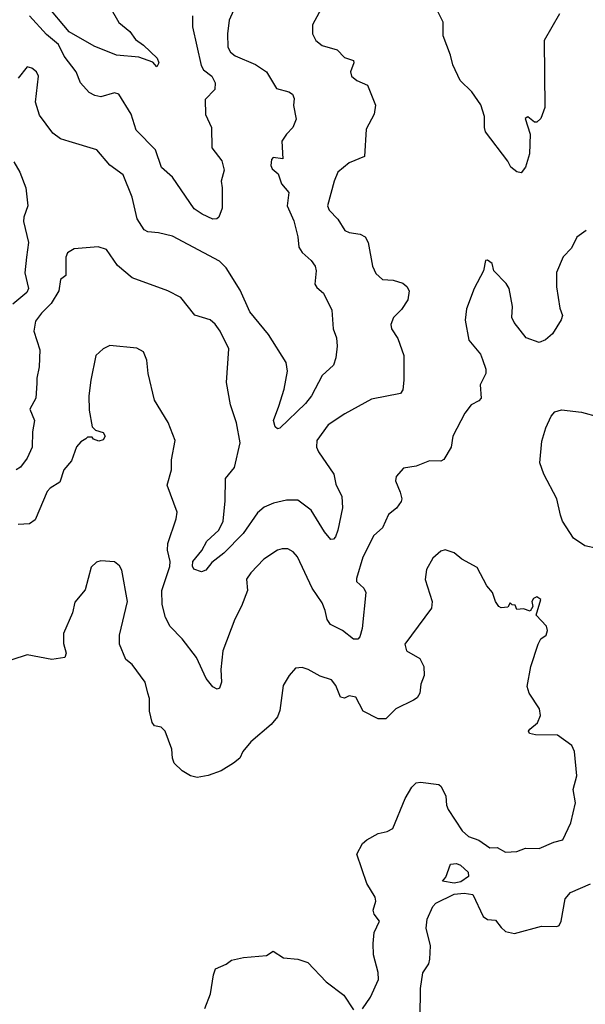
# Model space of a CAD drawing. Extents: x 1552294 to 1694791, y 811929 to 917222.
# Tile 425 of 643: x 1646171 to 1648702, y 847104 to 851508. Entities that reach past the tile are written whole.
import ezdxf

# ---------------------------------------------------------------- set-up
doc = ezdxf.new("R2010")
doc.units = 0

msp = doc.modelspace()

# ---------------------------------------------------------------- linework, layer by layer
at = {"layer": '0CON10XD'}
for points in [[(1647540.8, 851595), (1647481.2, 851485), (1647481.2, 851445), (1647496.2, 851415), (1647525, 851392.5), (1647592.2, 851372.2), (1647625, 851338.8), (1647665, 851325.8), (1647666.5, 851315), (1647651.9, 851275), (1647656, 851255), (1647680, 851235), (1647726.9, 851215), (1647762.9, 851125), (1647757.1, 851085), (1647721.4, 851018.6), (1647713.9, 850896.1), (1647645, 850867.3), (1647595.4, 850825), (1647578.5, 850785), (1647548.8, 850675), (1647556.2, 850655), (1647594.5, 850615), (1647625.8, 850565), (1647645, 850555.6), (1647695, 850548.6), (1647716.5, 850536.5), (1647730.7, 850510.7), (1647749.2, 850405), (1647765, 850371.9), (1647795, 850345.6), (1647842.5, 850342.5), (1647885, 850328.8), (1647903.3, 850315), (1647913.8, 850295), (1647907.1, 850255), (1647879.2, 850210.8), (1647844.3, 850175), (1647831.4, 850145), (1647834.2, 850125), (1647862.4, 850082.4), (1647890, 850005), (1647890, 849895), (1647885, 849852.5), (1647874.4, 849835.6), (1647745, 849810.5), (1647626.7, 849745), (1647550.8, 849695), (1647501.1, 849625), (1647499.5, 849595), (1647507.5, 849575), (1647577.5, 849475), (1647585, 849430), (1647612.1, 849375), (1647615.3, 849325), (1647594.6, 849225), (1647584, 849195), (1647575, 849184), (1647563.1, 849183.1), (1647535, 849217.1), (1647475, 849313.5), (1647415, 849358.5), (1647365, 849359.3), (1647306.2, 849345), (1647265, 849327.5), (1647235, 849302), (1647170.6, 849209.4), (1647085, 849121.5), (1647030.5, 849079.5), (1647004.1, 849045.9), (1646985, 849038.8), (1646950, 849050), (1646944, 849064), (1646945.8, 849085), (1646986.6, 849133.4), (1647008.5, 849175), (1647062.1, 849225), (1647081.8, 849265), (1647090.8, 849355), (1647092.2, 849455), (1647133.1, 849505), (1647157.1, 849615), (1647141.5, 849705), (1647114.4, 849784.4), (1647096.9, 849885), (1647106.9, 850035), (1647068.1, 850115), (1647046.2, 850146.2), (1647023.3, 850165), (1646955, 850186.2), (1646892.5, 850265), (1646834.5, 850294.5), (1646675, 850353.1), (1646608.5, 850408.5), (1646559.5, 850479.5), (1646522, 850492), (1646415, 850483.1), (1646385.3, 850464.7), (1646377.5, 850445), (1646377.1, 850362.9), (1646354.3, 850345.7), (1646346.9, 850295), (1646312.2, 850237.7), (1646268.8, 850195), (1646241.5, 850158.5), (1646234.6, 850114.6), (1646261.4, 850031.4), (1646258.9, 849955), (1646247.5, 849905), (1646248.6, 849881.4), (1646243.2, 849815), (1646216.7, 849765), (1646236.9, 849715), (1646228.5, 849665), (1646227.9, 849595), (1646205, 849546.9), (1646175, 849505.8), (1646155, 849494.3)], [(1647147.6, 851592.4), (1647108.9, 851505), (1647100.7, 851445), (1647103.2, 851385), (1647115, 851361.8), (1647135, 851345.3), (1647226.5, 851306.5), (1647275, 851274.2), (1647319.6, 851199.6), (1647375.3, 851185.3), (1647391.4, 851175), (1647399.4, 851155), (1647395.9, 851124.1), (1647408, 851062), (1647393.8, 851025), (1647364.3, 850995), (1647344.6, 850965), (1647348.8, 850885), (1647305, 850891.2), (1647297.5, 850882.5), (1647294.2, 850855), (1647301.3, 850841.3), (1647328.2, 850818.2), (1647343, 850773), (1647375.4, 850735), (1647367.3, 850675), (1647398.5, 850608.5), (1647416.3, 850536.4), (1647420.8, 850490.8), (1647435, 850465.7), (1647475, 850430), (1647493.1, 850405), (1647497.3, 850385), (1647492.3, 850325), (1647500.3, 850310.3), (1647530.6, 850285), (1647568.1, 850208.1), (1647573.9, 850125), (1647589.3, 850085), (1647591.9, 850048.1), (1647586.1, 849995), (1647575, 849962.5), (1647525, 849915.6), (1647476.9, 849825), (1647449.5, 849790.5), (1647335, 849680.8), (1647325, 849678), (1647315, 849686.2), (1647307.5, 849715), (1647331.4, 849778.6), (1647354.5, 849855.5), (1647369.5, 849935), (1647363.1, 849975), (1647285, 850100), (1647201.6, 850201.6), (1647158, 850298), (1647095, 850398), (1647065, 850427.1), (1646855, 850540), (1646792.5, 850555), (1646745, 850558.6), (1646727.5, 850567.5), (1646697.4, 850617.4), (1646673.8, 850713.8), (1646633.7, 850813.7), (1646575, 850857.5), (1646516, 850925), (1646392.8, 850962.8), (1646354.2, 850975), (1646319.8, 850999.8), (1646260.5, 851080.5), (1646241.4, 851138.6), (1646256.2, 851255), (1646246.7, 851275), (1646225, 851290.8), (1646205, 851296.2), (1646165, 851246.2)], [(1646574.6, 851565), (1646615.5, 851495), (1646664.6, 851454.6), (1646688.9, 851418.9), (1646725, 851394.3), (1646786.7, 851335), (1646793.8, 851315), (1646785, 851297.5), (1646767.7, 851317.7), (1646705, 851339.6), (1646605, 851348.4), (1646505, 851389.2), (1646393.3, 851453.3), (1646290.2, 851575)], [(1648586.8, 851533.2), (1648517.5, 851415), (1648521.2, 851115), (1648502.5, 851065), (1648485, 851050), (1648475, 851050), (1648445, 851072.5), (1648432.5, 851065), (1648455.8, 850995.8), (1648451.7, 850908.3), (1648435, 850847.5), (1648415, 850823.3), (1648395, 850826.7), (1648368.3, 850848.3), (1648355.5, 850875.5), (1648255.7, 851005.7), (1648250.3, 851025), (1648251.5, 851075), (1648235, 851126.7), (1648194.2, 851185), (1648142.5, 851235), (1648109.2, 851305), (1648098.8, 851348.8), (1648066, 851435), (1648066.1, 851496.1), (1648036.8, 851556.8)], [(1646944.3, 851525), (1646944.2, 851475), (1646983.1, 851303.1), (1646994, 851284), (1647031.1, 851255), (1647045.6, 851225), (1647043.8, 851195), (1647001.4, 851151.4), (1647003.1, 851083.1), (1647030, 851025), (1647031.5, 850935), (1647075, 850875.7), (1647085.4, 850835), (1647072.7, 850785), (1647077.8, 850755), (1647076.5, 850665), (1647061.9, 850625), (1647053, 850617), (1647036.1, 850616.1), (1646987.4, 850637.4), (1646952.1, 850662.1), (1646855, 850804), (1646806.2, 850846.2), (1646778.2, 850925), (1646693, 851013), (1646669.6, 851085), (1646615, 851174), (1646595, 851180.8), (1646535, 851163.1), (1646507.9, 851167.9), (1646481.7, 851181.7), (1646443.8, 851225), (1646424.2, 851275), (1646369.6, 851345), (1646345, 851396.4), (1646291.8, 851441.8), (1646215, 851525.4)], [(1646145, 850872.5), (1646171.8, 850825), (1646198.2, 850755), (1646208.2, 850675), (1646189.4, 850625), (1646187.8, 850605), (1646210.7, 850510.7), (1646201.6, 850445), (1646194.8, 850374.8), (1646210.4, 850305), (1646202.6, 850287.4), (1646140.6, 850235)], [(1648705.8, 850565), (1648664.3, 850535), (1648640, 850485), (1648603, 850447), (1648572.8, 850377.2), (1648573.1, 850313.1), (1648588, 850218), (1648600, 850185), (1648594, 850165), (1648555, 850102.5), (1648523.6, 850076.4), (1648496.1, 850063.9), (1648437.5, 850085), (1648383.9, 850153.9), (1648373.3, 850175), (1648375.8, 850225), (1648360.8, 850305), (1648347.9, 850327.9), (1648292.5, 850385), (1648285, 850416.7), (1648265, 850432.5), (1648255, 850430), (1648246.7, 850385), (1648204.4, 850305.6), (1648170.6, 850215), (1648163.9, 850163.9), (1648180, 850075), (1648232.2, 850012.2), (1648242.3, 849987.7), (1648256.9, 849945), (1648257.1, 849925), (1648232, 849875), (1648235.7, 849815), (1648225, 849802.9), (1648191.2, 849785), (1648162.6, 849747.4), (1648108.8, 849645), (1648102, 849595), (1648068.8, 849541.2), (1648055, 849533.8), (1648005, 849534), (1647945, 849510), (1647888.3, 849501.7), (1647856, 849465), (1647852.5, 849445), (1647874, 849395), (1647881.2, 849365), (1647877.7, 849352.3), (1647857, 849323), (1647821.2, 849295), (1647794.3, 849235), (1647755, 849200), (1647706.7, 849103.3), (1647677.9, 849007.9), (1647678.5, 848995), (1647710.8, 848965), (1647720.6, 848945), (1647702.9, 848785), (1647692.7, 848747.3), (1647683.5, 848736.5), (1647665, 848737.5), (1647615, 848775.9), (1647562.4, 848802.4), (1647547.6, 848825), (1647538.4, 848865), (1647525, 848899.2), (1647480, 848965), (1647414.3, 849105), (1647395, 849127.1), (1647371.1, 849141.1), (1647345, 849141.4), (1647324.5, 849135.5), (1647264, 849095), (1647205, 849034.3), (1647185.7, 849005), (1647190.8, 848955), (1647164, 848885), (1647133.4, 848826.6), (1647080.8, 848685), (1647071.8, 848601.8), (1647074.2, 848545), (1647065, 848517.5), (1647055, 848513.3), (1647035, 848523.3), (1647005, 848561.2), (1646961.8, 848655), (1646898.8, 848738.8), (1646845, 848793.5), (1646823.3, 848833.3), (1646808.3, 848891.7), (1646806.7, 848955), (1646842.4, 849062.4), (1646844.8, 849085), (1646833.3, 849135), (1646833.4, 849165), (1646871.5, 849275), (1646875.5, 849305), (1646831.1, 849425), (1646850, 849495), (1646851.2, 849538.8), (1646866.2, 849625), (1646835, 849706.2), (1646773.9, 849806.1), (1646745.7, 849925), (1646740.8, 849985), (1646725, 850022.5), (1646695, 850038), (1646575, 850050), (1646544.2, 850035.8), (1646512.5, 850005), (1646489.3, 849895), (1646481.2, 849825), (1646481.7, 849761.7), (1646496, 849686), (1646511.2, 849671.2), (1646545, 849661.2), (1646553.8, 849645), (1646545, 849628.8), (1646525, 849622.5), (1646501.2, 849631.2), (1646495, 849640), (1646475, 849640), (1646467, 849633)], [(1648755, 849142.5), (1648700, 849155), (1648648.8, 849188.8), (1648600, 849265), (1648591.4, 849291.4), (1648574.4, 849364.4), (1648515.8, 849475), (1648498.6, 849525), (1648507.3, 849622.7), (1648525, 849682.5), (1648548.8, 849735), (1648565, 849753.3), (1648595, 849763.3), (1648685, 849752), (1648761.2, 849731.2)], [(1646467, 849633), (1646445, 849620), (1646425, 849596.7), (1646402.5, 849535), (1646368.5, 849495), (1646351.3, 849438.7), (1646307.4, 849412.6), (1646295, 849398), (1646240, 849270), (1646215, 849252.5), (1646165, 849250)], [(1647705, 847083.3), (1647740.6, 847135), (1647776.7, 847215), (1647775.5, 847245.5), (1647754.4, 847325), (1647752.5, 847375), (1647757.1, 847425), (1647781.2, 847475), (1647757.3, 847507.3), (1647752, 847525), (1647764.4, 847565), (1647762.4, 847582.4), (1647724.6, 847644.6), (1647680, 847775), (1647705, 847823.3), (1647725, 847838.8), (1647775, 847868), (1647815, 847876), (1647840, 847890), (1647895.6, 848024.4), (1647925.8, 848075), (1647945.6, 848094.4), (1647965, 848097.5), (1648046.9, 848086.9), (1648057.6, 848077.6), (1648078.5, 848035), (1648080.4, 847995), (1648088.5, 847975), (1648150.2, 847880.2), (1648179.2, 847855), (1648225, 847837.3), (1648275, 847804.3), (1648307.5, 847805), (1648345, 847784.3), (1648395, 847786.9), (1648435, 847802.2), (1648495, 847800.6), (1648561.3, 847828.7), (1648601.2, 847838.8), (1648637.1, 847915), (1648657.5, 848005), (1648647.5, 848065), (1648664.4, 848125), (1648654, 848235), (1648641.7, 848261.7), (1648577.6, 848307.6), (1648478.8, 848308.8), (1648452.5, 848315), (1648447.5, 848325), (1648453.3, 848335), (1648487.3, 848362.7), (1648501.2, 848395), (1648497.5, 848425), (1648450, 848495), (1648442, 848525), (1648458, 848615), (1648491.2, 848715), (1648502.3, 848737.7), (1648526.2, 848755), (1648533.3, 848775), (1648528.8, 848795), (1648482.5, 848845), (1648502.5, 848915), (1648485, 848926.7), (1648470.7, 848919.3), (1648463.3, 848905), (1648467, 848883), (1648455, 848862.5), (1648425, 848872.5), (1648395, 848870), (1648388.3, 848888.3), (1648375, 848890), (1648365, 848900), (1648355, 848880), (1648325, 848877.5), (1648315, 848882.5), (1648300, 848905), (1648286, 848945), (1648261.2, 848975), (1648217.6, 849057.6), (1648150, 849095), (1648115, 849123.8), (1648074.2, 849135.8), (1648055, 849131.2), (1648020.3, 849099.7), (1647991.7, 849048.3), (1647986.1, 849003.9), (1648017.1, 848905), (1648014, 848875), (1647894, 848715), (1647901.2, 848685), (1647960.8, 848650.8), (1647980, 848615), (1647980.8, 848575), (1647965.8, 848535), (1647962, 848495), (1647950, 848475), (1647933.6, 848463.6), (1647854.4, 848425.6), (1647809.5, 848380.5), (1647775, 848381.2), (1647707.5, 848415), (1647675, 848477.5), (1647645, 848483.3), (1647625, 848472.5), (1647607, 848477), (1647585, 848530), (1647565.7, 848555.7), (1647515, 848571.2), (1647461.7, 848601.7), (1647435, 848610), (1647405, 848606.7), (1647376.7, 848575), (1647350.5, 848529.5), (1647335, 848417.5), (1647325, 848390), (1647296.2, 848355), (1647205, 848277.5), (1647169.2, 848235), (1647155.8, 848205), (1647128, 848182), (1647072.7, 848147.3), (1647015, 848126.7), (1646965, 848118.9), (1646935.5, 848125.5), (1646898.3, 848148.3), (1646862.4, 848182.4), (1646854.4, 848204.4), (1646851.4, 848245), (1646822, 848325), (1646805, 848343.8), (1646775, 848350), (1646764.2, 848364.2), (1646752, 848415), (1646751.7, 848471.7), (1646744, 848495), (1646732, 848545), (1646674.3, 848624.3), (1646645.9, 848645.9), (1646617.5, 848715), (1646617.3, 848755), (1646654.2, 848905), (1646628.8, 849045), (1646617.5, 849065), (1646595, 849082.5), (1646535, 849086.7), (1646515, 849081.2), (1646491.4, 849058.6), (1646465, 848957.5), (1646418.3, 848901.7), (1646407.5, 848855), (1646367.9, 848762.1), (1646367.1, 848717.1), (1646379.2, 848675), (1646373.8, 848655), (1646315, 848645.6), (1646205, 848666.2), (1646136.1, 848643.9)], [(1648115, 847646.2), (1648063.3, 847655), (1648077.6, 847672.4), (1648098.9, 847731.1), (1648125, 847733.5), (1648144.2, 847725.8), (1648177.1, 847695), (1648178.8, 847675), (1648145, 847651), (1648115, 847646.2)], [(1647962.4, 847045), (1647964.4, 847175), (1647974.8, 847245), (1648002.5, 847285), (1648006.8, 847305), (1648008.5, 847365), (1647990, 847445), (1647994.6, 847485), (1648019.2, 847540.9), (1648033.2, 847556.8), (1648115, 847596.7), (1648159.3, 847600.7), (1648198.1, 847595), (1648245, 847496.7), (1648265, 847482.5), (1648300.7, 847480.7), (1648325, 847446.7), (1648345, 847430), (1648385, 847420), (1648506.4, 847453.6), (1648575, 847451.1), (1648585, 847455.7), (1648593.2, 847475), (1648611.5, 847575), (1648635, 847604), (1648725, 847643.3)], [(1647000, 847085), (1647025, 847150), (1647037.7, 847235), (1647047.6, 847262.4), (1647095, 847282.7), (1647119.1, 847300.9), (1647172.9, 847312.9), (1647275, 847321.9), (1647305, 847341.2), (1647351.2, 847311.2), (1647415, 847305.6), (1647460.4, 847290.4), (1647543.1, 847205), (1647621.4, 847145), (1647665, 847078.8)]]:
    msp.add_lwpolyline(points, dxfattribs=at)

doc.saveas('drawing.dxf')
